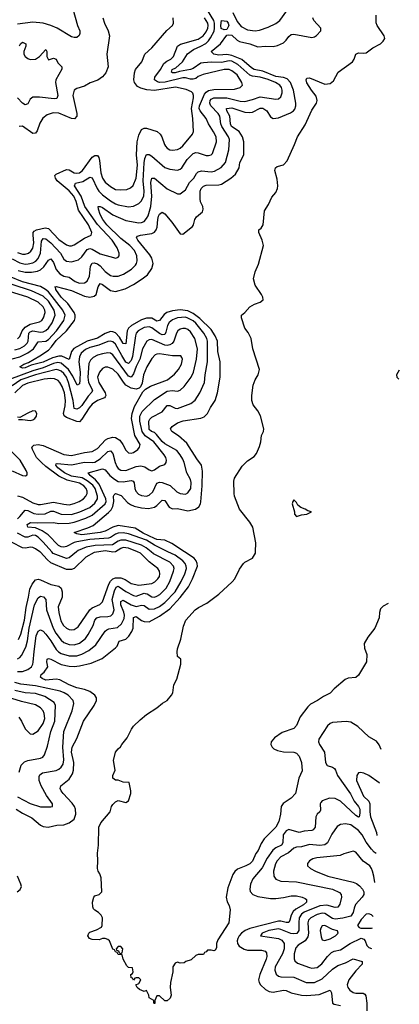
# Model space of a CAD drawing. Header units: inches. Extents: x 1694797 to 1849917, y 907313 to 1017959.
# Tile 714 of 834: x 1843248 to 1846186, y 966500 to 974116. Entities that reach past the tile are written whole.
import ezdxf

# ---------------------------------------------------------------- set-up
doc = ezdxf.new("R2010")
doc.units = ezdxf.units.IN
doc.header["$MEASUREMENT"] = 0
doc.layers.add('B8946', color=7, linetype='Continuous')
doc.layers.add('B8947', color=7, linetype='Continuous')

msp = doc.modelspace()

# ---------------------------------------------------------------- linework, layer by layer
at = {"layer": 'B8946', "color": 5}
for points, elevation in [([(1843220.4, 968010), (1843270, 967977.4), (1843342.2, 967942.2), (1843410, 967885.5), (1843430, 967876), (1843468.6, 967871.4), (1843535.2, 967884.8), (1843590, 967887.4), (1843630, 967903.3), (1843670, 967932.3), (1843682.1, 967970), (1843680.1, 968010), (1843672.6, 968030), (1843654.9, 968054.9), (1843584.5, 968130), (1843568.9, 968150), (1843561.4, 968170), (1843567.2, 968190), (1843630, 968240.6), (1843657.7, 968282.3), (1843664, 968310), (1843666, 968370), (1843648.8, 968450), (1843653.2, 968490), (1843690, 968554.9), (1843742.2, 968690), (1843823.4, 968810), (1843843.4, 968850), (1843843.6, 968870), (1843830.5, 968890.5), (1843790, 968918.6), (1843750, 968934), (1843690, 968947.6), (1843632, 968970), (1843559.2, 969010), (1843530, 969014.5), (1843450, 969008), (1843421, 969021), (1843409.8, 969030), (1843413.2, 969050), (1843438, 969070), (1843466.5, 969110), (1843458.4, 969150), (1843459.7, 969170), (1843470, 969175.9), (1843490, 969169.5), (1843570, 969127.6), (1843630, 969115.7), (1843670, 969113.1), (1843710, 969117.2), (1843801.7, 969138.3), (1843885.2, 969174.8), (1843990, 969257.2), (1844001.6, 969270), (1844018.9, 969310), (1844070, 969324.2), (1844093.6, 969346.4), (1844116, 969384), (1844125.3, 969410), (1844130, 969491.1), (1844150, 969499.5), (1844189.4, 969469.4), (1844210, 969459.9), (1844250, 969459.6), (1844330, 969501), (1844410, 969557.9), (1844490, 969646.4), (1844553.9, 969730), (1844586.6, 969790), (1844623.2, 969890), (1844622.5, 969910), (1844614.2, 969930), (1844597.4, 969950), (1844522.2, 970000)], 520), ([(1843230, 969075.3), (1843270, 969074.3), (1843311.2, 969088.8), (1843339.2, 969110), (1843350.3, 969129.7), (1843353.4, 969146.6), (1843359.6, 969230), (1843375.9, 969350), (1843390, 969387.2), (1843410, 969397.3), (1843430, 969387.1), (1843450, 969363.8), (1843490, 969312.1), (1843530, 969244.4), (1843547.3, 969227.3), (1843570, 969213.8), (1843630, 969196.4), (1843690, 969194.6), (1843730, 969207.2), (1843783.2, 969236.8), (1843838.4, 969281.6), (1843910, 969385.5), (1843922.9, 969397.1), (1843936.7, 969403.4), (1844005.2, 969414.8), (1844036.8, 969443.2), (1844055.3, 969484.7), (1844058.6, 969510), (1844054, 969534), (1844031.3, 969590), (1844030, 969616.1), (1844050, 969626.5), (1844109.8, 969589.8), (1844150, 969575.9), (1844190, 969586.2), (1844210, 969584.5), (1844250, 969556), (1844290, 969559), (1844330, 969576.9), (1844372.5, 969607.5), (1844450.3, 969690), (1844498.8, 969770), (1844526.7, 969830), (1844538.7, 969870), (1844537.6, 969890), (1844529, 969910), (1844510.9, 969930), (1844450, 969973.2), (1844394.4, 970000)], 540), ([(1843230, 969172.7), (1843250, 969183.5), (1843261.6, 969198.4), (1843296.6, 969263.4), (1843309.4, 969310.6), (1843321.1, 969410), (1843362.9, 969590), (1843390, 969643.8), (1843410, 969657.4), (1843432.3, 969652.3), (1843450.1, 969630.1), (1843454.2, 969550), (1843506.6, 969410), (1843527.8, 969370), (1843570, 969316.4), (1843590, 969299), (1843630, 969282.9), (1843670, 969281.1), (1843710, 969293.4), (1843756.9, 969330), (1843778.9, 969361.1), (1843815.8, 969430), (1843830, 969470.2), (1843844.7, 969490), (1843870, 969498), (1843930, 969498.3), (1843954, 969506), (1843970, 969519.1), (1843978.1, 969550), (1843962.9, 969630), (1843980.7, 969699.3), (1843993.8, 969726.2), (1844010, 969733.6), (1844017.8, 969730), (1844070, 969692.3), (1844130, 969660.9), (1844150, 969657.3), (1844210, 969679.4), (1844218.7, 969678.7), (1844235.4, 969675.4), (1844270, 969652.9), (1844290, 969649.5), (1844310, 969655.6), (1844332.9, 969670), (1844380.8, 969719.2), (1844409, 969770), (1844439.3, 969850), (1844442.6, 969870), (1844438.3, 969890), (1844410, 969918.9), (1844284.1, 969984.1), (1844264.7, 970000)], 560), ([(1843238, 969322), (1843257.9, 969362.1), (1843285.9, 969470), (1843298.8, 969570), (1843317.2, 969650), (1843325.6, 969710), (1843344.2, 969750), (1843370, 969782.5), (1843390, 969787.8), (1843410, 969783.4), (1843490, 969747.3), (1843550, 969733.4), (1843570, 969718.4), (1843577.3, 969690), (1843575.4, 969650), (1843545.5, 969574.5), (1843550.5, 969530.5), (1843566.7, 969466.7), (1843586, 969430), (1843610, 969408.2), (1843630, 969398.3), (1843650, 969395.3), (1843670, 969398.4), (1843700.4, 969419.6), (1843790, 969551.7), (1843810, 969567.8), (1843867, 969593), (1843888.1, 969611.9), (1843937.3, 969750), (1843950, 969772.4), (1843969.8, 969790.2), (1843990, 969798.5), (1844030, 969798.5), (1844064.8, 969784.8), (1844110, 969755.2), (1844170, 969743.1), (1844270, 969755.7), (1844293, 969767), (1844318, 969790), (1844328.7, 969810), (1844331.4, 969830), (1844328.7, 969850), (1844317.5, 969870), (1844250, 969921.9), (1844182.8, 969990), (1844158.7, 970000)], 580), ([(1843861.6, 970000), (1843824.8, 969995.2), (1843760.9, 969959.1), (1843670, 969871.4), (1843650, 969862.9), (1843610, 969862), (1843490, 969914.8), (1843459.9, 969939.9), (1843410, 969996.1), (1843404.5, 970000)], 580), ([(1843688, 970000), (1843630, 969953.6), (1843610, 969948.4), (1843507.5, 969987.5), (1843496.5, 970000)], 560), ([(1846099.2, 969599.1), (1846061.7, 969578.3), (1846041.5, 969558.5), (1846032.5, 969530), (1846029.6, 969490), (1845996, 969410), (1845941.2, 969338.8), (1845914.6, 969290), (1845915.7, 969255.7), (1845933.6, 969206.4), (1845932.4, 969150), (1845870, 969046.2), (1845850, 969028.9), (1845790, 969021.8), (1845768, 969012), (1845680.9, 968939.1), (1845650, 968906), (1845598.7, 968881.3), (1845553.9, 968850), (1845498.9, 968821.1), (1845478.2, 968801.8), (1845417.4, 968722.6), (1845390, 968655.5), (1845370, 968634.5), (1845278.9, 968601.1), (1845219.9, 968560.1), (1845194.5, 968530), (1845191.3, 968510), (1845200.6, 968490), (1845215.8, 968475.8), (1845242, 968462), (1845290, 968452), (1845370, 968451.1), (1845390, 968442.3), (1845410, 968419.6), (1845428.9, 968371.1), (1845434.5, 968305.5), (1845408.5, 968250), (1845383.1, 968130), (1845350, 968094), (1845286.5, 968053.5), (1845271.6, 968030), (1845265.8, 967970), (1845254.5, 967914.5), (1845230, 967869), (1845140.4, 967779.6), (1845117, 967743), (1845093.5, 967690), (1845074.4, 967665.6), (1845050, 967607.5), (1845030, 967587.2), (1844998.5, 967570), (1844934.8, 967545.2), (1844913.6, 967526.4), (1844897, 967503), (1844859.3, 967400.7), (1844846, 967330), (1844853.7, 967293.7), (1844870, 967263.1), (1844876.4, 967230), (1844867.6, 967130), (1844780.2, 966999.8), (1844772.2, 966970), (1844770, 966938), (1844762, 966918), (1844750, 966914), (1844730, 966919), (1844702, 966918), (1844690, 966906), (1844678, 966902), (1844670, 966886), (1844630, 966886), (1844610, 966878), (1844575.3, 966844.7), (1844534, 966830), (1844519.6, 966820.4), (1844490, 966818), (1844470, 966826), (1844450, 966818), (1844432, 966790), (1844432, 966750), (1844414, 966670), (1844413, 966630), (1844420.7, 966570), (1844412.8, 966547.2), (1844390, 966528), (1844370, 966526), (1844330, 966566), (1844310, 966566), (1844294, 966530), (1844294, 966506), (1844290, 966506), (1844286, 966510), (1844286, 966530), (1844248.7, 966550), (1844248, 966570), (1844230, 966606), (1844210, 966598), (1844174.6, 966614.6), (1844158, 966630), (1844146, 966650), (1844170, 966662), (1844186, 966690), (1844170, 966706), (1844150, 966706), (1844138, 966702), (1844130, 966686), (1844122, 966702), (1844110, 966706), (1844108.4, 966731.6), (1844122, 966738), (1844126, 966750), (1844122, 966782), (1844090, 966786), (1844076.4, 966796.4), (1844048, 966850), (1844042, 966882), (1844010, 966886), (1844002, 966902), (1843990, 966906), (1843982, 966922), (1843970, 966926), (1843942, 966990), (1843930, 967002), (1843910, 967008.7), (1843890, 967008.7), (1843862, 966998), (1843810, 967001.2), (1843788, 967010), (1843775.3, 967030), (1843782, 967050), (1843790, 967058), (1843843.1, 967076.9), (1843882, 967098), (1843886, 967110), (1843888, 967170), (1843878, 967190), (1843858, 967210), (1843830, 967228), (1843819, 967239), (1843813.6, 967253.6), (1843812.7, 967290), (1843821.2, 967330), (1843830, 967338.8), (1843862, 967350), (1843884, 967370), (1843878, 967478), (1843869.1, 967509.1), (1843855.3, 967530), (1843849.3, 967550.7), (1843852.7, 967610), (1843849.7, 967669.7), (1843857.7, 967730), (1843860.5, 967870), (1843877.2, 967902.7), (1843947, 967990), (1843957.2, 968030), (1843970, 968046), (1843990, 968066), (1844010, 968076), (1844070, 968060.7), (1844090, 968074.8), (1844109.3, 968129.3), (1844109.3, 968150), (1844096.4, 968216.4), (1844050, 968217.2), (1844010, 968233.2), (1843990, 968233.2), (1843969.6, 968250), (1843969.7, 968270.3), (1843986, 968310), (1843974.2, 968385.8), (1843990, 968451.3), (1844010, 968476), (1844029.3, 968490.7), (1844039, 968510), (1844080.1, 968559.9), (1844113, 968627), (1844130, 968650.7), (1844180.1, 968699.9), (1844230, 968740.5), (1844310, 968794), (1844351.9, 968828.1), (1844389, 968850), (1844422.7, 968890), (1844432.7, 968910), (1844441.2, 968970), (1844464.7, 969015.3), (1844495.1, 969130), (1844494, 969170), (1844469.2, 969189.2), (1844466, 969226), (1844469.6, 969250), (1844496, 969324), (1844515.3, 969424.7), (1844534.3, 969470), (1844605.1, 969550), (1844631.8, 969570), (1844696.4, 969603.6), (1844788.4, 969671.5), (1844892.6, 969767.4), (1844912.3, 969790), (1844950, 969864.7), (1844979, 969910), (1844990, 969921), (1845048.7, 969950), (1845072.7, 969990), (1845073.1, 970000)], 480), ([(1843990.1, 970000), (1843970, 969998), (1843955.6, 970000)], 580), ([(1843230, 968104), (1843330, 968052.2), (1843410, 968027), (1843490, 968026.5), (1843501.2, 968030), (1843503, 968050), (1843455.7, 968115.7), (1843414.5, 968190), (1843399.2, 968230), (1843398.5, 968261.5), (1843404.3, 968275.7), (1843425.6, 968290), (1843530, 968309.5), (1843550, 968319), (1843570, 968334.7), (1843583.8, 968356.2), (1843590.7, 968390), (1843582.6, 968490), (1843588.4, 968610), (1843653.4, 968770), (1843666.1, 968826.1), (1843661, 968850), (1843624.1, 968890), (1843591.8, 968910), (1843561.1, 968921), (1843370, 968964), (1843256.2, 968976.2), (1843210, 968988.4)], 540), ([(1843244.9, 968295.1), (1843259.7, 968350), (1843284, 968376), (1843310, 968385.2), (1843410, 968402.6), (1843428.1, 968411.9), (1843440.7, 968430), (1843464.4, 968495.6), (1843489.5, 968610), (1843519.3, 968690), (1843525.8, 968810), (1843514, 968834), (1843441.8, 968881.8), (1843370, 968903.1), (1843290, 968909.6), (1843210, 968927.5)], 560), ([(1843241.2, 968721.2), (1843262.5, 968690), (1843291.4, 968631.4), (1843330, 968592.7), (1843350, 968590.2), (1843390, 968615.5), (1843430, 968672.3), (1843442.6, 968710), (1843437.9, 968750), (1843430.9, 968770), (1843410, 968793.6), (1843370, 968816), (1843261.5, 968841.5), (1843186.5, 968866.5)], 580), ([(1846045, 968470.2), (1846030, 968507.8), (1846010, 968536.3), (1845950, 968569.6), (1845864.7, 968650), (1845810, 968682.4), (1845773.7, 968686.3), (1845670, 968680.4), (1845650, 968672.6), (1845630, 968654.7), (1845564.2, 968550), (1845560.5, 968530), (1845567.1, 968510), (1845607, 968450), (1845613.7, 968370), (1845628, 968348), (1845670, 968334.3), (1845684.1, 968324.1), (1845692.2, 968312.2), (1845706.3, 968270), (1845808.2, 968128.2), (1845836.7, 968070), (1845869.1, 968030), (1845879.5, 968010), (1845881.3, 967978.7), (1845874.2, 967950), (1845870, 967946.9), (1845850, 967959.9), (1845730.9, 968070.9), (1845690, 968090.8), (1845646.8, 968093.2), (1845590, 968073.2), (1845579.5, 968060.5), (1845574.3, 968050), (1845577.2, 968002.8), (1845571.7, 967988.3), (1845549.2, 967970), (1845538.6, 967950), (1845533.6, 967870), (1845519.6, 967850), (1845510, 967845), (1845450, 967840.4), (1845410, 967829.9), (1845330, 967850.9), (1845310, 967842.5), (1845286.8, 967810), (1845284.9, 967750), (1845273.3, 967730), (1845229, 967711), (1845207.2, 967692.8), (1845164.4, 967630), (1845123.8, 967556.2), (1845052.7, 967470), (1845034.8, 967430), (1845029.3, 967390), (1845032.9, 967372.9), (1845053.4, 967350), (1845090, 967332.7), (1845190, 967318.8), (1845230, 967317.4), (1845290, 967325.1), (1845350, 967339.8), (1845390, 967339.8), (1845433.4, 967330), (1845458.1, 967318.1), (1845468.7, 967310), (1845466.9, 967290), (1845445, 967270), (1845384.1, 967235.9), (1845363.3, 967216.7), (1845349.7, 967190), (1845339.8, 967150), (1845330, 967134), (1845310, 967132.3), (1845270, 967142.2), (1845250, 967142.4), (1845030, 967086.9), (1844994.2, 967070), (1844965.7, 967050), (1844946.4, 967030), (1844935.2, 967010), (1844931.5, 966990), (1844934.8, 966970), (1844947.1, 966950), (1844985.8, 966925.8), (1845010, 966919.9), (1845118.3, 966918.3), (1845148.5, 966910), (1845158, 966898), (1845160.8, 966870), (1845155.1, 966850), (1845106.2, 966730), (1845096.3, 966690), (1845100.4, 966670), (1845111.5, 966650), (1845150, 966615.1), (1845179.8, 966599.8), (1845210, 966595), (1845290, 966609.5), (1845310, 966605.7), (1845350, 966587.7), (1845430, 966571.2), (1845470, 966567.7), (1845564.6, 966575.4), (1845650, 966610.3), (1845661.8, 966590), (1845668.5, 966510), (1845682.4, 966502.4), (1845730, 966491.2)], 520), ([(1846032.6, 968211.4), (1846030, 968212.1), (1845950, 968268.7), (1845910, 968288.5), (1845886.3, 968293.7), (1845870, 968291.3), (1845856.5, 968270), (1845854.7, 968230), (1845908.3, 968110), (1845948.9, 968070), (1845957.8, 968050), (1845957.8, 967990), (1845963.4, 967950), (1846010.5, 967830), (1846013.1, 967804.9)], 540), ([(1846006.4, 967665.4), (1845990, 967678), (1845970, 967700.3), (1845930, 967754.6), (1845899.4, 967810), (1845870, 967845), (1845810, 967888.2), (1845770, 967897.2), (1845730, 967889.8), (1845704.5, 967875.5), (1845663.2, 967816.8), (1845631, 967750), (1845610, 967734.5), (1845570.5, 967729.5), (1845490, 967735.5), (1845430, 967718.3), (1845390, 967716.1), (1845370, 967706.9), (1845328.7, 967671.3), (1845270, 967641.9), (1845239.6, 967610), (1845227.8, 967587.8), (1845210.9, 967530), (1845213.6, 967490), (1845230, 967468.1), (1845270, 967452.7), (1845390, 967447.5), (1845668.4, 967390), (1845723.7, 967363.7), (1845735.6, 967350), (1845737.6, 967330), (1845726.6, 967273.4), (1845710, 967250.9), (1845690, 967249.2), (1845625.9, 967265.9), (1845570, 967262.7), (1845450, 967211.8), (1845430, 967197.9), (1845411.4, 967170), (1845407, 967133), (1845408.9, 967071.1), (1845392.2, 967047.8), (1845370, 967044), (1845347.1, 967047.1), (1845270, 967079.5), (1845250, 967083.1), (1845174.9, 967070), (1845123.8, 967050), (1845110.8, 967030), (1845250, 967008.8), (1845275.6, 966995.6), (1845293.6, 966970), (1845294.6, 966930), (1845281.7, 966890), (1845225.1, 966790), (1845223, 966763), (1845232.3, 966732.3), (1845250, 966718.9), (1845270, 966713.6), (1845370.5, 966710.5), (1845465.5, 966670), (1845530, 966668.5), (1845590, 966697.8), (1845670, 966772.3), (1845710, 966799.8), (1845770, 966819.6), (1845830, 966850.8), (1845899.5, 966830), (1845899, 966810), (1845850, 966758.2), (1845796.2, 966690), (1845781.4, 966650), (1845786.4, 966630), (1845804, 966610), (1845830, 966592.3), (1845850, 966585.2), (1845906, 966586), (1845918, 966578), (1845925.5, 966565.5), (1845935.6, 966510), (1845934.2, 966450)], 540), ([(1845995.7, 967442.9), (1845989.2, 967490), (1845978.5, 967530), (1845971, 967551), (1845957.5, 967570), (1845906.9, 967606.9), (1845850, 967675.6), (1845830, 967685.7), (1845755.5, 967664.5), (1845728.9, 967651.1), (1845546.7, 967633.3), (1845515.9, 967624.1), (1845491.8, 967610), (1845474.9, 967590), (1845475.3, 967570), (1845498.7, 967550), (1845536.5, 967530), (1845632.3, 967492.3), (1845830, 967444.6), (1845855, 967435), (1845877.7, 967417.7), (1845901.2, 967390), (1845911.4, 967370), (1845910.2, 967350), (1845898.8, 967330), (1845847.4, 967272.6), (1845835.3, 967244.7), (1845828.1, 967210), (1845810, 967183), (1845750, 967166.4), (1845690, 967158.5), (1845670, 967164), (1845610, 967202.8), (1845590, 967205.6), (1845550, 967195.6), (1845501.5, 967170), (1845483.9, 967150), (1845478.3, 967130), (1845484.2, 967050), (1845478.7, 967021.3), (1845456.6, 966990), (1845403, 966957), (1845384.4, 966935.6), (1845371.1, 966890), (1845371.3, 966851.3), (1845376.6, 966836.6), (1845398.6, 966818.6), (1845490, 966784.8), (1845510, 966780.1), (1845550, 966785.9), (1845587.3, 966812.7), (1845630.5, 966870), (1845659.9, 966900.1), (1845681.6, 966910), (1845730, 966921.3), (1845805.8, 966970), (1845890, 967010.4), (1845910, 967004.6), (1845921.2, 966990), (1845934.8, 966954.8), (1845950, 966940.2), (1845970, 966932), (1845971.1, 966931.8)], 560), ([(1843228.9, 967371.1), (1843252.9, 967387.1), (1843261.7, 967410), (1843257.8, 967430), (1843231.6, 967491.6)], 520), ([(1845950, 967199.8), (1845930, 967196.8), (1845890, 967154.8), (1845862.4, 967110), (1845875.4, 967095.4), (1845886.8, 967090), (1845970, 967089.4), (1845978.8, 967092)], 580), ([(1845983, 967178.4), (1845970, 967193.3), (1845950, 967199.8)], 580)]:
    msp.add_lwpolyline(points, dxfattribs=dict(at, elevation=elevation))
for points, elevation in [([(1845610, 967109.8), (1845590, 967107.1), (1845577.8, 967090), (1845573.5, 967070), (1845581.3, 967021.3), (1845590, 966998), (1845610, 966994), (1845650, 967006.2), (1845691.2, 967030), (1845711.6, 967050), (1845707.5, 967067.5), (1845670, 967078.5)], 580), ([(1844030, 966946), (1844010, 966946), (1843994, 966930), (1843998, 966918), (1844012.7, 966912.7), (1844018, 966898), (1844030, 966894), (1844042, 966898), (1844046, 966930)], 480)]:
    msp.add_lwpolyline(points, close=True, dxfattribs=dict(at, elevation=elevation))
at = {"layer": 'B8947', "color": 5}
for points, elevation in [([(1843659.2, 974199.2), (1843696.4, 974070), (1843712.3, 974030), (1843714.1, 974010), (1843707.4, 973992.6), (1843690, 973978.4), (1843670, 973977.1), (1843650, 973982.8), (1843538, 974050), (1843489.1, 974070.9), (1843430, 974088.2), (1843350, 974097.4), (1843230, 974081.5)], 560), ([(1843235, 972175), (1843290, 972162), (1843338.3, 972161.7), (1843385.7, 972170), (1843410, 972181.3), (1843435, 972205), (1843470, 972255.9), (1843490, 972266), (1843510, 972237.4), (1843530, 972184.5), (1843558.2, 972150), (1843590, 972132.8), (1843630, 972123.3), (1843676.9, 972090), (1843710, 972077.3), (1843750, 972079.8), (1843770, 972093.4), (1843787.2, 972132.8), (1843796.7, 972210), (1843810, 972232.9), (1843824.1, 972235.9), (1843850, 972227), (1843870, 972211.6), (1843910, 972168.4), (1843950, 972136.8), (1843971.3, 972131.3), (1844010, 972131.9), (1844051.5, 972148.5), (1844113, 972187), (1844143.7, 972216.3), (1844152.9, 972230), (1844158.1, 972250), (1844154.2, 972290), (1844135.2, 972330), (1844101.6, 972370), (1844030, 972422), (1843921.2, 972530), (1843892.1, 972570), (1843871.7, 972610), (1843857.2, 972650), (1843855.3, 972670), (1843870, 972671.8), (1843890, 972662.2), (1843970, 972606.4), (1844070, 972562.7), (1844170, 972545), (1844190, 972547), (1844210, 972556), (1844230, 972576.9), (1844241.3, 972598.7), (1844264, 972670), (1844269.9, 972750.1), (1844262.6, 972857.4), (1844270, 972889), (1844290.2, 972890), (1844390, 972807.2), (1844470, 972769.2), (1844490, 972768), (1844530, 972798.9), (1844562.5, 972857.5), (1844596.8, 972890), (1844615.2, 972924.8), (1844630, 972939.7), (1844654.2, 972945.8), (1844730, 972939.3), (1844754.8, 972945.2), (1844806.8, 972973.2), (1844841.5, 973010), (1844865.3, 973110), (1844870.9, 973190), (1844864.6, 973210), (1844811.7, 973290), (1844803.8, 973310), (1844796.9, 973370), (1844785, 973390), (1844727.9, 973450), (1844721.8, 973461.8), (1844718.6, 973470), (1844722.8, 973490), (1844730, 973500.1), (1844750, 973510.4), (1844850, 973510.7), (1844954, 973486), (1844990, 973483), (1845050, 973497.4), (1845110, 973519.1), (1845230, 973499.8), (1845250, 973504.1), (1845270, 973520.2), (1845280.2, 973550), (1845279.9, 973570), (1845273.9, 973590), (1845260.9, 973610), (1845227.5, 973630), (1845170, 973652.6), (1845110, 973670.5), (1845050, 973679.1), (1845030, 973687.7), (1844935.3, 973770), (1844890, 973793.9), (1844870, 973796.2), (1844810, 973785.6), (1844732, 973788), (1844670, 973782.8), (1844650, 973778.1), (1844590, 973738.6), (1844570, 973731.4), (1844484, 973716), (1844450, 973705.5), (1844430, 973705), (1844421.8, 973710), (1844427.3, 973730), (1844456.6, 973743.4), (1844507.4, 973790), (1844547.8, 973852.2), (1844594.1, 973885.9), (1844650, 973909.7), (1844688, 973932), (1844708.8, 973951.2), (1844724.9, 973975.1), (1844752.4, 974027.6), (1844756.7, 974050), (1844755.9, 974090), (1844749.7, 974110), (1844702.5, 974190)], 540), ([(1844896.9, 974170), (1844930, 974101.9), (1844962.4, 974062.4), (1845010, 974036.6), (1845070.4, 974029.6), (1845104.8, 974035.2), (1845170, 974057.5), (1845230, 974085.5), (1845262.2, 974110), (1845348.9, 974231.1)], 540), ([(1843190, 972264.8), (1843250, 972234), (1843290, 972225.7), (1843313.5, 972226.5), (1843350, 972236), (1843371.8, 972248.2), (1843391.2, 972268.8), (1843408, 972310), (1843417.7, 972402.3), (1843430, 972422.3), (1843450, 972421), (1843490, 972391), (1843563.6, 972310), (1843590, 972263.8), (1843610, 972247.6), (1843650, 972242.7), (1843702.5, 972257.5), (1843730, 972281.5), (1843770, 972338.6), (1843790, 972346.3), (1843810, 972339.6), (1843870, 972303.9), (1843992.7, 972270), (1844010, 972278.7), (1844017.6, 972290), (1844018.9, 972310), (1844003.2, 972350), (1843963.5, 972410), (1843850.7, 972530.7), (1843752.8, 972670), (1843723, 972750), (1843673.1, 972830), (1843678.9, 972850), (1843736.7, 972863.3), (1843790, 972897.6), (1843810, 972892.7), (1843847, 972810), (1843860.8, 972790), (1843890, 972760.6), (1843950, 972715.1), (1843990, 972691.2), (1844010, 972684.9), (1844090, 972668.9), (1844130, 972672.2), (1844170, 972693.4), (1844190, 972715.4), (1844207.7, 972752.3), (1844211.4, 972790), (1844204.5, 972870), (1844211.7, 973008.3), (1844217.3, 973042.7), (1844230, 973072.4), (1844250, 973073.7), (1844270, 973059.7), (1844370, 972972.4), (1844410, 972959.5), (1844470, 972952.9), (1844490, 972959.4), (1844501.5, 972970), (1844545.2, 973034.8), (1844590, 973080.8), (1844610, 973088.2), (1844630, 973087.1), (1844690, 973066.4), (1844710, 973064.4), (1844730, 973069.3), (1844739, 973081), (1844770.4, 973169.7), (1844767.6, 973210), (1844749, 973249), (1844709.1, 973310), (1844690.4, 973350.4), (1844644.4, 973410), (1844637.1, 973430), (1844638.3, 973450), (1844679.2, 973540.8), (1844690, 973554.9), (1844710, 973568.7), (1844750, 973576.5), (1844910, 973579.5), (1844954.7, 973590), (1844971, 973610), (1844966.2, 973630), (1844931.5, 973690), (1844890, 973720.9), (1844869.1, 973729.1), (1844831, 973731), (1844667.1, 973692.9), (1844630, 973676.4), (1844610, 973661.6), (1844590, 973655.6), (1844570, 973656), (1844530, 973666.7), (1844510, 973666.2), (1844372.8, 973632.8), (1844330, 973629.7), (1844313.9, 973633.9), (1844291.6, 973650), (1844294.1, 973670), (1844338.6, 973730), (1844364, 973776), (1844386.1, 973793.9), (1844418.5, 973810), (1844439.3, 973830), (1844470, 973912.1), (1844493.1, 973926.9), (1844630, 973966.1), (1844666.7, 973990), (1844690, 974021.3), (1844702.8, 974050), (1844706.4, 974070), (1844703.6, 974090), (1844677.9, 974130)], 560), ([(1843230, 972315), (1843270, 972301.8), (1843290, 972302), (1843315.8, 972310), (1843335.2, 972324.8), (1843350, 972348.3), (1843357.6, 972390), (1843351, 972450), (1843353.5, 972470), (1843361, 972479), (1843377.8, 972490), (1843445, 972505), (1843470, 972501.8), (1843550, 972415.5), (1843610, 972374.5), (1843633.9, 972366.1), (1843650, 972366), (1843670, 972373.8), (1843750, 972424.9), (1843801.7, 972450), (1843807.1, 972470), (1843781.4, 972530), (1843703.6, 972643.6), (1843686.2, 972710), (1843666.7, 972750), (1843630, 972791.9), (1843539, 972870), (1843524.8, 972890), (1843520.5, 972910), (1843530, 972921.3), (1843610, 972956.9), (1843630, 972953.4), (1843670, 972932.1), (1843690, 972927.8), (1843710, 972932.1), (1843733.2, 972950), (1843810, 973051.4), (1843830, 973065), (1843850, 973064.9), (1843860.1, 973050), (1843865.8, 973025.8), (1843875.7, 972930), (1843890, 972889.3), (1843910, 972859.5), (1843950, 972824.2), (1843990, 972803.1), (1844030, 972798.5), (1844077.5, 972802.5), (1844105.3, 972814.7), (1844126.8, 972833.2), (1844149.3, 972890.7), (1844159, 972990), (1844151.3, 973070), (1844157.1, 973170), (1844170, 973223.2), (1844190, 973265.6), (1844210, 973277.3), (1844230, 973276.8), (1844311.4, 973250), (1844335.6, 973230), (1844348.6, 973210), (1844367.5, 973150), (1844377, 973137), (1844390, 973121.8), (1844410, 973109.2), (1844430, 973105.8), (1844470, 973112.6), (1844490, 973122.7), (1844510, 973140.2), (1844586.3, 973230), (1844592, 973250), (1844588.5, 973351.5), (1844578.1, 973430), (1844593.2, 973510), (1844593.1, 973530), (1844586.7, 973546.7), (1844577, 973557), (1844536.1, 973576.1), (1844454.1, 973594.1), (1844290, 973568), (1844232.9, 973572.9), (1844185.4, 973585.4), (1844159.5, 973599.5), (1844135.9, 973630), (1844132.4, 973650), (1844135.7, 973704.3), (1844143.5, 973730), (1844194, 973790), (1844216.9, 973850), (1844270, 973898.7), (1844387.9, 974032), (1844429.5, 974070), (1844438.7, 974090), (1844434.7, 974130)], 580), ([(1843890.4, 974130), (1843903.1, 974090), (1843931.8, 974030), (1843942.3, 973990), (1843921.5, 973850), (1843932.1, 973750), (1843915.9, 973704.1), (1843890, 973674.5), (1843852.6, 973647.4), (1843793.7, 973626.3), (1843750, 973601.7), (1843690, 973584), (1843670.7, 973569.3), (1843658.3, 973530), (1843691.2, 973388.8), (1843690, 973369.7), (1843671.7, 973350), (1843650, 973350.5), (1843550, 973392.8), (1843505.8, 973394.2), (1843460.3, 973379.7), (1843426.5, 973353.5), (1843403.9, 973316.1), (1843384.2, 973255.8), (1843370, 973237.4), (1843350, 973236.4), (1843270, 973290.8), (1843244, 973290)], 580), ([(1844522.2, 970000), (1844424.8, 970064.8), (1844370, 970090.9), (1844310, 970095.8), (1844290, 970102.3), (1844204.8, 970144.8), (1844142.7, 970182.7), (1844010, 970204.2), (1843969.6, 970190.4), (1843910, 970159.5), (1843870, 970148.4), (1843730, 970132.3), (1843690, 970137.7), (1843669.7, 970150), (1843775.2, 970184.8), (1843816.4, 970203.6), (1843936.4, 970303.6), (1843955.1, 970324.8), (1843968.5, 970351.5), (1843977.2, 970390), (1843974.3, 970430), (1843978.3, 970441.7), (1843988.5, 970451.5), (1844034.2, 970434.2), (1844082.3, 970382.3), (1844105.3, 970365.3), (1844132.6, 970352.6), (1844190, 970339), (1844244.4, 970335.6), (1844290, 970344.3), (1844310, 970357.6), (1844350, 970398.4), (1844370, 970397.6), (1844405.2, 970345.2), (1844430, 970332.1), (1844470, 970333.9), (1844550, 970317.9), (1844609.4, 970330.6), (1844633.3, 970346.7), (1844646.6, 970370), (1844650, 970387.3), (1844659.9, 970510), (1844663.4, 970623.4), (1844655.5, 970670), (1844618.5, 970718.5), (1844540.2, 970840.2), (1844476.9, 970896.9), (1844424.7, 970930), (1844415.8, 970950), (1844428.2, 970970), (1844470, 970997.7), (1844511.9, 971011.9), (1844650, 971033.1), (1844675.5, 971044.5), (1844700.7, 971070), (1844724.3, 971115.7), (1844761.1, 971170), (1844779.9, 971230), (1844798.5, 971350), (1844800.2, 971470), (1844780.7, 971550), (1844778.1, 971630), (1844760.1, 971670), (1844730, 971719), (1844643.2, 971803.2), (1844590, 971841.9), (1844550, 971863.4), (1844490, 971871.2), (1844430, 971864.4), (1844387.9, 971852.1), (1844364.8, 971835.2), (1844330, 971788.1), (1844310, 971784.1), (1844270, 971806.5), (1844230, 971806.9), (1844190, 971793.8), (1844114.2, 971750), (1844089.7, 971730.3), (1844080.7, 971710), (1844070, 971608.5), (1844050, 971611.6), (1844019.9, 971659.9), (1843990, 971692.4), (1843970, 971701.7), (1843950, 971702.7), (1843910, 971688.7), (1843850, 971652.1), (1843770, 971629), (1843667.3, 971572.7), (1843648.4, 971550), (1843630, 971488.2), (1843574.4, 971514.4), (1843550, 971513.7), (1843500.6, 971499.4), (1843430, 971466.7), (1843337.1, 971442.9), (1843290, 971422.5), (1843270, 971419.1), (1843249.8, 971430), (1843279.1, 971450), (1843315.4, 971464.6), (1843404.8, 971515.2), (1843470, 971560.1), (1843494.8, 971585.2), (1843530, 971634.2), (1843610.9, 971709.1), (1843670.9, 971790), (1843678.5, 971810), (1843677.5, 971830), (1843669.5, 971850), (1843619.5, 971919.5), (1843567.9, 971970), (1843526.9, 972030), (1843525.8, 972045.8), (1843519.5, 972050), (1843530, 972053.2), (1843650, 972021.2), (1843750, 971977.8), (1843790, 971970.1), (1843823.9, 971976.1), (1843840.6, 971990), (1843855.9, 972050), (1843870, 972074.7), (1843890, 972067.3), (1843950, 972020.4), (1843990, 972013.8), (1844065.1, 972034.9), (1844130, 972068.5), (1844196, 972110), (1844237.6, 972142.4), (1844271.2, 972190), (1844281.4, 972230), (1844270.5, 972270), (1844255.8, 972295.8), (1844163, 972410), (1844152, 972430), (1844159.8, 972440.2), (1844182.7, 972450), (1844270, 972463), (1844290, 972472.1), (1844304.1, 972490), (1844311.3, 972510), (1844316.4, 972570), (1844323.2, 972596.8), (1844330, 972612.7), (1844350, 972626.5), (1844370, 972612.9), (1844426.6, 972550), (1844490, 972458.9), (1844510, 972456.5), (1844584.1, 972515.9), (1844594.3, 972530), (1844604.4, 972570), (1844616.4, 972590), (1844661.5, 972630), (1844667.8, 972650), (1844666.3, 972670), (1844647.9, 972707.9), (1844643.4, 972730), (1844644.5, 972790), (1844652.4, 972810), (1844670, 972827.6), (1844690, 972834.5), (1844790, 972838.9), (1844810, 972844.4), (1844881.8, 972890), (1844918.7, 972921.3), (1844947.7, 972970), (1844950.5, 973010), (1844982, 973070), (1844983.7, 973170), (1844971.1, 973210), (1844946.2, 973250), (1844888.4, 973290), (1844879.3, 973310), (1844875.4, 973370), (1844851.4, 973410), (1844847.8, 973430), (1844890, 973433.8), (1844990, 973401.4), (1845030, 973396.6), (1845050, 973400.1), (1845110, 973432.5), (1845130, 973432.1), (1845160.8, 973410), (1845190, 973364.4), (1845210, 973350.2), (1845250, 973357.6), (1845344.2, 973395.8), (1845367.7, 973410), (1845377.5, 973422.5), (1845386, 973450), (1845385, 973470), (1845368, 973570), (1845343.4, 973630), (1845318.6, 973658.6), (1845290, 973669.7), (1845230, 973677.4), (1845130, 973718.6), (1845062.6, 973730), (1845042, 973742), (1844966.5, 973806.5), (1844890, 973837.7), (1844850, 973845.8), (1844790, 973840.8), (1844751.1, 973850), (1844728.6, 973870), (1844800.8, 973930), (1844850, 973996.2), (1844861.2, 973998.8), (1844890, 973996.3), (1844930, 973957.9), (1844948.2, 973948.2), (1845030, 973928.4), (1845090, 973906.5), (1845150.8, 973910.8), (1845210, 973907.8), (1845243.3, 973916.7), (1845290, 973937.7), (1845310, 973956.5), (1845330, 973984.7), (1845350, 974000.9), (1845370, 974004.6), (1845510, 973978.7), (1845530, 973983), (1845545.6, 973994.4), (1845577.6, 974030), (1845579.6, 974050), (1845523.1, 974110), (1845515.8, 974130)], 520), ([(1845073.1, 970000), (1845076, 970070), (1845051.7, 970191.7), (1845029.3, 970230), (1844949.6, 970330), (1844909.6, 970430), (1844907, 970450), (1844906, 970546), (1844911.6, 970570), (1844970, 970661.6), (1845010, 970703.1), (1845062.2, 970737.7), (1845080.5, 970759.5), (1845104.7, 970815.3), (1845114.7, 970850), (1845119.7, 970900.3), (1845134, 970930), (1845137.6, 970950), (1845111.2, 971051.2), (1845091.4, 971091.4), (1845056.1, 971136.1), (1845045.6, 971170), (1845045.6, 971210), (1845055.1, 971290), (1845069.7, 971330), (1845093.3, 971370), (1845102.9, 971410), (1845051.5, 971570), (1845040.5, 971650), (1845016.9, 971696.9), (1844989.2, 971730), (1844964, 971810), (1844964, 971830), (1844990, 971851), (1845030, 971894), (1845064.4, 971915.6), (1845109.5, 971930.5), (1845133.2, 971950), (1845129.4, 971970), (1845118.4, 971990), (1845070, 972061.2), (1845058.3, 972110), (1845070, 972166), (1845094.9, 972225.1), (1845134, 972370), (1845125.7, 972410), (1845098, 972470), (1845099.6, 972490), (1845115.8, 972504.2), (1845131.1, 972528.9), (1845143.1, 972636.9), (1845174.3, 972685.7), (1845198.1, 972741.9), (1845230, 972780.2), (1845243.4, 972810), (1845246.7, 972830), (1845241.5, 972881.5), (1845223.1, 972950), (1845227.8, 972970), (1845240.3, 972979.7), (1845290, 972994.2), (1845317, 973023), (1845375.6, 973150), (1845397.1, 973210), (1845456.9, 973303.1), (1845510, 973416.8), (1845543.8, 973470), (1845549.9, 973490), (1845543.6, 973523.6), (1845506.8, 973570), (1845470, 973627.3), (1845466.2, 973650), (1845470, 973662.8), (1845490, 973666), (1845610, 973617.5), (1845650, 973622.1), (1845676.4, 973643.6), (1845713, 973710), (1845823.2, 973790), (1845836.7, 973810), (1845850, 973850.2), (1845870, 973859.8), (1845910, 973855.9), (1845930, 973860.1), (1845981.1, 973898.9), (1846039.8, 973930), (1846061.5, 973950), (1846074.5, 973970), (1846069.6, 973990), (1846015.1, 974070), (1846007.9, 974092.1), (1846007, 974150)], 480), ([(1843245.8, 973914.2), (1843253.2, 973930), (1843270, 973942), (1843296.3, 973930), (1843296, 973910), (1843278.8, 973870), (1843280.7, 973850), (1843290.8, 973830), (1843310, 973816.3), (1843330, 973808.9), (1843370, 973811.5), (1843400.4, 973830), (1843450, 973885.7), (1843457.6, 973870), (1843459.3, 973830), (1843470, 973805.3), (1843510, 973818.5), (1843530.9, 973810.9), (1843543.2, 973783.2), (1843573, 973750), (1843574.2, 973734.2), (1843528.3, 973650), (1843525.8, 973630), (1843542.6, 973530), (1843534.2, 973505.8), (1843515.6, 973504.4), (1843402.5, 973517.5), (1843350, 973515.8), (1843330, 973499.8), (1843310, 973463.9), (1843290, 973457.3), (1843269.2, 973469.2), (1843230, 973510.8)], 560), ([(1843190, 971492.5), (1843250, 971507.2), (1843310, 971537.7), (1843354.5, 971570), (1843390, 971624.7), (1843450, 971629.7), (1843470, 971641.4), (1843532.6, 971710), (1843589.9, 971790), (1843598.8, 971830), (1843582.9, 971870), (1843471.1, 972011.1), (1843448.1, 972030), (1843410, 972051), (1843270, 972088.1), (1843168.7, 972130)], 540), ([(1843210, 971563.1), (1843250, 971573.7), (1843286.2, 971593.8), (1843305.9, 971614.1), (1843312.8, 971630), (1843319.6, 971690), (1843330, 971702.4), (1843350, 971710.3), (1843410, 971698.8), (1843430, 971700.7), (1843450, 971710.6), (1843470, 971729.6), (1843498.2, 971770), (1843521.3, 971830), (1843516, 971870), (1843470, 971939.1), (1843430, 971976.6), (1843339.3, 972019.3), (1843190, 972066.2)], 560), ([(1843232, 971648), (1843250, 971665), (1843266.6, 971710), (1843290, 971738), (1843330, 971760.3), (1843402.1, 971777.9), (1843418.1, 971790), (1843432.7, 971810), (1843444.9, 971850), (1843442.2, 971870), (1843430, 971893.8), (1843390.5, 971930), (1843310.4, 971970.4), (1843170, 972014.4)], 580), ([(1844394.4, 970000), (1844290, 970050.2), (1844229.4, 970089.4), (1844090, 970139.5), (1844050, 970147.5), (1844010, 970144.8), (1843990, 970137.3), (1843950, 970110.3), (1843934.4, 970105.6), (1843790, 970094.5), (1843690, 970077.3), (1843668.7, 970071.3), (1843610, 970041.1), (1843590, 970036.7), (1843570, 970039), (1843547.5, 970050), (1843467.9, 970130), (1843421.1, 970161.1), (1843370, 970185.4), (1843311.6, 970190), (1843304.9, 970210), (1843332.5, 970227.5), (1843383.3, 970223.3), (1843510, 970227.5), (1843550, 970220.1), (1843630, 970222), (1843670, 970229.4), (1843760.9, 970259.1), (1843810, 970284), (1843909.9, 970370), (1843916.9, 970390), (1843915.7, 970410), (1843863.7, 970523.7), (1843835.6, 970555.6), (1843792.4, 970590), (1843778.7, 970610), (1843890, 970640.5), (1843910, 970633.8), (1843945.3, 970590), (1843980.6, 970560.6), (1844010, 970544), (1844050, 970540.3), (1844110, 970551.9), (1844127.1, 970547.1), (1844134.4, 970534.4), (1844139.8, 970490), (1844147.7, 970467.7), (1844167, 970447), (1844190, 970435.8), (1844230, 970431.2), (1844250, 970436.8), (1844277.3, 970462.7), (1844310, 970530.1), (1844330, 970538.2), (1844350, 970535.9), (1844412.6, 970512.6), (1844463.7, 970463.7), (1844490, 970450.2), (1844530, 970446.6), (1844550, 970456.2), (1844571.2, 970488.8), (1844575.6, 970535.6), (1844570, 970558.3), (1844542.2, 970610), (1844521.1, 970690), (1844510, 970715.6), (1844489.9, 970750), (1844463.2, 970783.2), (1844370, 970835.1), (1844350, 970852.7), (1844307.9, 970907.9), (1844290, 970921.8), (1844269.1, 970930), (1844250, 970947.2), (1844246.9, 971010), (1844254.5, 971025.5), (1844270, 971040.1), (1844350, 971083.8), (1844390, 971130.7), (1844410, 971131.7), (1844450, 971111.6), (1844470, 971108.1), (1844573, 971147), (1844606, 971174), (1844641.2, 971230), (1844677.9, 971310), (1844683.2, 971370), (1844702.4, 971470), (1844701.1, 971630), (1844697.4, 971650), (1844672.9, 971690), (1844610, 971767.8), (1844590, 971785.4), (1844550, 971807.9), (1844530, 971813.7), (1844470, 971810.6), (1844430, 971795.2), (1844405.5, 971774.4), (1844392.6, 971750), (1844380.2, 971699.8), (1844370, 971681.5), (1844350, 971679.3), (1844330, 971688.9), (1844270, 971732.6), (1844250, 971738.8), (1844210, 971734.2), (1844165.3, 971710), (1844149.2, 971690), (1844143.4, 971670), (1844122.1, 971510), (1844110, 971479.5), (1844090, 971457.4), (1844070, 971466.9), (1844037.4, 971517.4), (1843990, 971606.3), (1843970, 971623.2), (1843950, 971628.2), (1843930, 971625.4), (1843861.1, 971598.9), (1843790, 971580.7), (1843756.3, 971563.7), (1843724.4, 971535.6), (1843711, 971509), (1843706.2, 971470), (1843715.4, 971390), (1843713.4, 971326.6), (1843710, 971299.3), (1843691.6, 971288.5), (1843658.7, 971358.7), (1843625.2, 971410), (1843570, 971458.3), (1843544.1, 971464.1), (1843510, 971457), (1843430, 971422.1), (1843350, 971399.7), (1843170, 971332.7)], 540), ([(1843230, 970256), (1843250, 970272.4), (1843290, 970322.2), (1843310, 970319.4), (1843357.1, 970297.1), (1843390, 970290.8), (1843445.7, 970294.3), (1843490, 970313.2), (1843510, 970314.3), (1843570, 970291.9), (1843650, 970289.7), (1843714.4, 970310), (1843790, 970343.9), (1843830, 970375.7), (1843850, 970409.2), (1843851.2, 970430), (1843832.7, 970490), (1843814.7, 970514.7), (1843771, 970550), (1843731.8, 970571.8), (1843650, 970584.9), (1843595.1, 970610), (1843542.1, 970650), (1843526.6, 970670), (1843530, 970679.5), (1843537, 970683), (1843650, 970673), (1843750, 970694.4), (1843810, 970689.7), (1843830, 970694.1), (1843870, 970718.3), (1843930, 970775.8), (1843950, 970780.9), (1843970, 970760.9), (1843986.7, 970690), (1843999.6, 970659.6), (1844010, 970644.6), (1844030.5, 970630.6), (1844070, 970630.1), (1844150, 970660.1), (1844184.6, 970664.6), (1844217.1, 970657.2), (1844250, 970633.8), (1844270, 970626.9), (1844290, 970635.2), (1844330, 970663.1), (1844370, 970674), (1844381, 970690), (1844383.7, 970710), (1844378.5, 970730), (1844366.7, 970750), (1844285, 970850), (1844218, 970898), (1844195.2, 970930), (1844177.6, 971010), (1844177.1, 971050), (1844195.7, 971084.3), (1844290, 971177.4), (1844390, 971242.3), (1844427, 971247), (1844470, 971242.3), (1844490, 971250.2), (1844520.3, 971279.7), (1844575.9, 971350), (1844593.5, 971390), (1844616.4, 971490), (1844623.5, 971570), (1844602.3, 971650), (1844570, 971700.3), (1844550, 971719.5), (1844530, 971726.5), (1844510, 971727.2), (1844490, 971721.9), (1844472.2, 971710), (1844460.7, 971690), (1844441.4, 971630), (1844428.6, 971611.4), (1844410, 971600.5), (1844390, 971596.7), (1844370, 971599.2), (1844270, 971641.1), (1844250, 971640.6), (1844231, 971629), (1844198.8, 971570), (1844178.5, 971490), (1844150, 971434.1), (1844130, 971375.3), (1844110, 971351.1), (1844090, 971359.4), (1843970, 971523.8), (1843950, 971537.4), (1843930, 971540.1), (1843890, 971532.4), (1843850, 971519.9), (1843817.6, 971502.4), (1843797.1, 971482.9), (1843784.3, 971455.7), (1843775.9, 971350), (1843781, 971310), (1843811.1, 971250), (1843806.5, 971233.5), (1843777, 971203), (1843730, 971131.8), (1843710, 971113.4), (1843690, 971102.9), (1843669.5, 971109.5), (1843660.9, 971170), (1843625.4, 971310), (1843610, 971350), (1843590, 971379.3), (1843570, 971396.7), (1843550, 971406.1), (1843529.2, 971409.2), (1843370, 971368.5), (1843256.9, 971330), (1843190, 971283.2)], 560), ([(1843230, 970432.2), (1843270, 970421.3), (1843350, 970378.8), (1843390, 970365.2), (1843410, 970364.9), (1843510, 970384), (1843590, 970367.2), (1843630, 970364.4), (1843670, 970373.2), (1843708.9, 970390), (1843741.3, 970410), (1843760.5, 970430), (1843768.9, 970450), (1843769.5, 970470), (1843761.7, 970490), (1843744.7, 970510), (1843710, 970531.5), (1843614.1, 970554.1), (1843550, 970585.9), (1843450, 970659.5), (1843416.1, 970690), (1843378.9, 970730), (1843347.2, 970790), (1843342.9, 970810), (1843356.4, 970823.6), (1843390, 970828.8), (1843430, 970822.3), (1843590, 970753), (1843650, 970745.5), (1843750, 970767.7), (1843810, 970776), (1843850, 970800.1), (1843913.2, 970866.8), (1843930, 970876.7), (1843970, 970885.4), (1843990, 970883), (1844022.9, 970862.9), (1844047.3, 970830), (1844070, 970786.3), (1844090, 970764.2), (1844110, 970761.8), (1844130, 970768.6), (1844162.2, 970790), (1844176.4, 970810), (1844179.4, 970830), (1844138.6, 970898.6), (1844112.9, 971030), (1844118.1, 971070), (1844135.9, 971124.1), (1844201.7, 971238.3), (1844221.1, 971258.9), (1844259.9, 971280.1), (1844391, 971329), (1844446.4, 971373.6), (1844476.8, 971410), (1844500.3, 971450), (1844507.4, 971490), (1844503.7, 971503.7), (1844494.6, 971514.6), (1844430, 971515), (1844330, 971532.2), (1844310, 971529.8), (1844297.4, 971522.6), (1844270, 971494.8), (1844230.7, 971430), (1844207.3, 971370), (1844194.7, 971305.3), (1844183.1, 971276.9), (1844173.5, 971266.5), (1844150, 971258.4), (1844110, 971266.3), (1844069.9, 971289.9), (1844050.9, 971310.9), (1844010, 971374.5), (1843970, 971412.1), (1843930, 971429.2), (1843910, 971428.4), (1843890, 971418.7), (1843864.5, 971390), (1843850.7, 971350), (1843861.7, 971310), (1843908.8, 971230), (1843913.9, 971210), (1843910, 971199.7), (1843904.1, 971190), (1843850, 971169), (1843810, 971141.1), (1843786.7, 971113.3), (1843730, 971027), (1843710, 971006), (1843690, 971006.8), (1843610, 971038.5), (1843592.1, 971052.1), (1843586.1, 971070), (1843600.5, 971130), (1843603.7, 971170), (1843595.3, 971230), (1843577.6, 971277.6), (1843559.9, 971310), (1843545.2, 971325.2), (1843517.6, 971337.6), (1843490, 971341.1), (1843436.2, 971336.2), (1843310, 971304.2), (1843270, 971285.9), (1843210, 971229.2)], 580), ([(1846185.9, 971403.9), (1846165, 971370), (1846166.5, 971350), (1846182.7, 971336.4)], 480), ([(1843237.7, 971022.3), (1843270, 971023.7), (1843330, 971015.6), (1843350, 971020.3), (1843365.1, 971030), (1843378.9, 971050), (1843381.6, 971070), (1843370, 971086.6), (1843349.4, 971089.4), (1843310, 971072.9), (1843250, 971039.3), (1843230, 971040.7)], 620), ([(1843190, 970625.2), (1843270, 970590.2), (1843292.2, 970587.8), (1843305.8, 970594.2), (1843306.4, 970610), (1843297.7, 970630), (1843250.4, 970710), (1843170, 970790.5)], 620), ([(1843496.5, 970000), (1843430, 970075.6), (1843390, 970113.3), (1843370, 970125.3), (1843350, 970128.7), (1843310, 970113.5), (1843290, 970114.3), (1843230, 970143.5)], 560), ([(1843404.5, 970000), (1843370, 970024.1), (1843350, 970033.3), (1843334.7, 970034.7), (1843290, 970027.3), (1843270, 970029.9), (1843191, 970071)], 580), ([(1844264.7, 970000), (1844228, 970030), (1844190, 970051.3), (1844070, 970090.5), (1844030, 970090.5), (1844010, 970082.8), (1843966.9, 970053.1), (1843831.2, 970048.8), (1843763.3, 970036.7), (1843700.6, 970010), (1843688, 970000)], 560), ([(1843955.6, 970000), (1843910, 970006.3), (1843861.6, 970000)], 580), ([(1844158.7, 970000), (1844090, 970028.5), (1844050, 970032.8), (1844030, 970025.8), (1843990.1, 970000)], 580)]:
    msp.add_lwpolyline(points, dxfattribs=dict(at, elevation=elevation))
for points, elevation in [([(1844830, 974037.5), (1844807.9, 974047.9), (1844804.4, 974070), (1844810, 974110.4), (1844850, 974105.3), (1844862.3, 974090), (1844866.2, 974070), (1844850, 974039.1)], 520), ([(1845370, 970402), (1845361, 970390), (1845356, 970370), (1845374, 970310), (1845374, 970290), (1845390, 970274), (1845430, 970286), (1845470, 970292), (1845506, 970310), (1845477.2, 970317.2), (1845458, 970330), (1845422.7, 970342.7), (1845401.5, 970361.5), (1845390, 970382)], 480)]:
    msp.add_lwpolyline(points, close=True, dxfattribs=dict(at, elevation=elevation))

doc.saveas('drawing.dxf')
